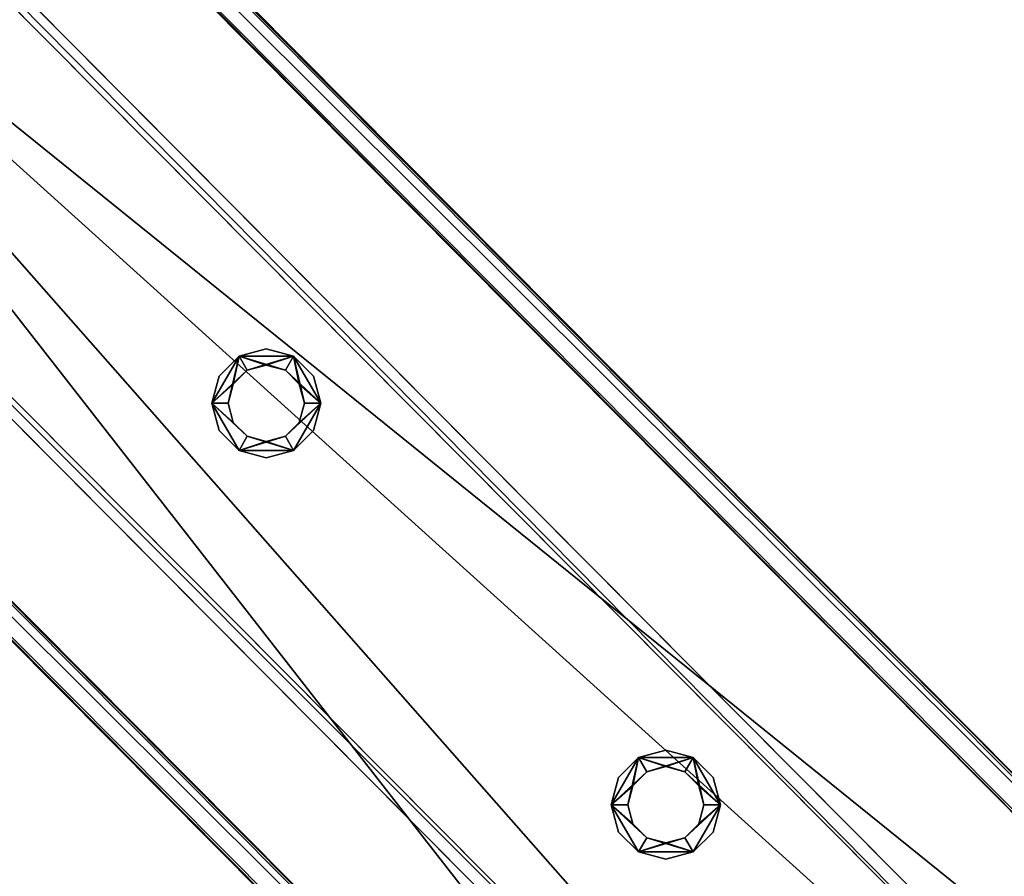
# Model space of a CAD drawing. Header units: millimetres. Extents: x 93711086 to 93775423, y 1247239064 to 1247319365.
# Tile 562 of 656: x 93733720 to 93733913, y 1247289991 to 1247290159. Entities that reach past the tile are written whole.
import ezdxf

# ---------------------------------------------------------------- set-up
doc = ezdxf.new("R2010")
doc.units = ezdxf.units.MM
doc.layers.add('BEAM', color=7, linetype='Continuous')

# ---------------------------------------------------------------- blocks, each defined once
blk = doc.blocks.new('5bbbe152-908d-476c-86af-f8c3bda7d93c')
at = {"color": 0, "transparency": 16777216}
mesh = blk.add_polyface(dxfattribs=at)
corners = [(93733951.17, 1247289804.46, 5581.33), (93733332.72, 1247290596.98, 5607.56), (93733247.34, 1247290512.67, 5608.64), (93734036.43, 1247289888.89, 5580.25), (93733331.1, 1247290597.85, 5547.58), (93734034.85, 1247289889.73, 5520.28), (93733327.54, 1247290594.33, 5547.63), (93734031.29, 1247289886.21, 5520.32), (93733329.03, 1247290593.54, 5602.6), (93734032.75, 1247289885.44, 5575.3), (93733250.76, 1247290516.25, 5603.6), (93733249.27, 1247290517.05, 5548.63), (93733954.59, 1247289808.05, 5576.29), (93733952.77, 1247289809.18, 5521.33), (93733245.72, 1247290513.53, 5548.67), (93733949.23, 1247289805.65, 5521.37), (93732983.73, 1247290953.05, 5623.11), (93732897.71, 1247290869.38, 5624.23), (93732981.93, 1247290954.1, 5563.15), (93732978.35, 1247290950.62, 5563.19), (93732979.99, 1247290949.65, 5618.16), (93732901.15, 1247290872.96, 5619.18), (93732899.5, 1247290873.92, 5564.22), (93732895.91, 1247290870.43, 5564.26), (93732810.92, 1247291132.29, 5632.01), (93732724.26, 1247291049.29, 5633.16), (93732808.94, 1247291133.53, 5572.05), (93732805.33, 1247291130.07, 5572.1), (93732807.14, 1247291128.93, 5627.06), (93732727.71, 1247291052.85, 5628.11), (93732725.89, 1247291053.98, 5573.15), (93732722.28, 1247291050.52, 5573.2), (93732639.45, 1247291312.74, 5641.9), (93732552.16, 1247291230.4, 5643.09), (93732637.29, 1247291314.16, 5581.96), (93732633.65, 1247291310.73, 5582.01), (93732635.63, 1247291309.43, 5636.96), (93732555.62, 1247291233.95, 5638.04), (93732553.64, 1247291235.26, 5583.09), (93732550, 1247291231.83, 5583.14), (93732470.37, 1247291493.61, 5652.86), (93732385.92, 1247291415.49, 5649.04), (93732383.78, 1247291416.97, 5594.1), (93732380.12, 1247291413.57, 5594.15), (93732382.45, 1247291411.95, 5654.08)]
mesh.append_faces([[corners[k] for k in face] for face in [(0, 1, 2, 0), (3, 4, 1, 3), (5, 6, 4, 5), (7, 8, 6, 7), (9, 10, 8, 9), (13, 14, 11, 13), (2, 16, 17, 2), (1, 18, 16, 1), (4, 19, 18, 4), (6, 20, 19, 6), (8, 21, 20, 8), (10, 22, 21, 10), (11, 23, 22, 11), (14, 17, 23, 14), (17, 24, 25, 17), (16, 26, 24, 16), (18, 27, 26, 18), (19, 28, 27, 19), (20, 29, 28, 20), (21, 30, 29, 21), (22, 31, 30, 22), (23, 25, 31, 23), (25, 32, 33, 25), (24, 34, 32, 24), (26, 35, 34, 26), (27, 36, 35, 27), (28, 37, 36, 28), (29, 38, 37, 29), (30, 39, 38, 30), (31, 33, 39, 31), (37, 42, 41, 37), (39, 44, 43, 39)]], dxfattribs={"vtx0": -1, "color": 0})
mesh.append_faces([[corners[k] for k in face] for face in [(11, 10, 12, 11), (2, 14, 15, 2), (2, 1, 16, 2), (1, 4, 18, 1), (4, 6, 19, 4), (6, 8, 20, 6), (8, 10, 21, 8), (10, 11, 22, 10), (11, 14, 23, 11), (14, 2, 17, 14), (17, 16, 24, 17), (16, 18, 26, 16), (18, 19, 27, 18), (19, 20, 28, 19), (20, 21, 29, 20), (21, 22, 30, 21), (22, 23, 31, 22), (23, 17, 25, 23), (25, 24, 32, 25), (24, 26, 34, 24), (26, 27, 35, 26), (27, 28, 36, 27), (28, 29, 37, 28), (29, 30, 38, 29), (30, 31, 39, 30), (31, 25, 33, 31), (33, 32, 40, 33), (36, 37, 41, 36), (37, 38, 42, 37), (38, 39, 43, 38), (39, 33, 44, 39)]], dxfattribs={"vtx2": -1, "vtx3": -1, "color": 0})
mesh = blk.add_polyface(dxfattribs=at)
corners = [(93735435.43, 1247288463.93, 5459.25), (93735437.15, 1247288462.97, 5519.22), (93735437.5, 1247288462.61, 5519.2), (93735435.8, 1247288463.55, 5459.23), (93735431.86, 1247288460.43, 5459.3), (93734736.55, 1247289177.67, 5490.63), (93734738.22, 1247289176.75, 5550.6), (93735433.43, 1247288459.55, 5514.27), (93734734.52, 1247289173.33, 5545.65), (93734732.98, 1247289174.17, 5490.67), (93735354.86, 1247288382.57, 5515.28), (93735353.29, 1247288383.45, 5460.31), (93734654.54, 1247289097.07, 5491.68), (93734656.07, 1247289096.22, 5546.65), (93735349.72, 1247288379.95, 5460.35), (93735351.43, 1247288378.99, 5520.32), (93734652.64, 1247289092.64, 5551.69), (93734650.97, 1247289093.56, 5491.72), (93734737.7, 1247289177.28, 5550.62), (93734652.26, 1247289093.03, 5551.71), (93734732.5, 1247289174.66, 5490.69), (93734736.07, 1247289178.17, 5490.65), (93734655.68, 1247289096.62, 5546.67), (93734734.01, 1247289173.85, 5545.67), (93734650.62, 1247289093.92, 5491.74), (93734654.18, 1247289097.43, 5491.69), (93734036.43, 1247289888.89, 5580.25), (93733951.17, 1247289804.46, 5581.33), (93734034.85, 1247289889.73, 5520.28), (93734031.29, 1247289886.21, 5520.32), (93734032.75, 1247289885.44, 5575.3), (93733954.59, 1247289808.05, 5576.29), (93733953.13, 1247289808.82, 5521.31), (93733949.58, 1247289805.3, 5521.36), (93733949.23, 1247289805.65, 5521.37), (93733952.77, 1247289809.18, 5521.33), (93733332.72, 1247290596.98, 5607.56), (93733331.1, 1247290597.85, 5547.58), (93733327.54, 1247290594.33, 5547.63), (93733329.03, 1247290593.54, 5602.6), (93733250.76, 1247290516.25, 5603.6), (93733249.27, 1247290517.05, 5548.63), (93733245.72, 1247290513.53, 5548.67), (93733247.34, 1247290512.67, 5608.64)]
mesh.append_faces([[corners[k] for k in face] for face in [(1, 5, 6, 1), (4, 8, 9, 4), (10, 12, 13, 10), (14, 16, 17, 14), (19, 26, 27, 19), (21, 29, 28, 21), (23, 31, 30, 23)]], dxfattribs={"vtx0": -1, "color": 0})
mesh.append_faces([[corners[k] for k in face] for face in [(28, 18, 5, 28), (30, 20, 8, 30)]], dxfattribs={"vtx0": -1, "vtx1": -1, "vtx2": -1, "vtx3": -1, "color": 0})
mesh.append_faces([[corners[k] for k in face] for face in [(16, 1, 6, 16), (5, 4, 9, 5), (8, 10, 13, 8), (12, 14, 17, 12), (22, 12, 25, 22), (24, 16, 19, 24), (32, 24, 33, 32)]], dxfattribs={"vtx0": -1, "vtx2": -1, "vtx3": -1, "color": 0})
mesh.append_faces([[corners[k] for k in face] for face in [(3, 0, 2, 3), (6, 18, 16, 6), (9, 20, 5, 9), (13, 22, 8, 13), (17, 24, 12, 17), (25, 32, 22, 25), (19, 27, 24, 19), (33, 34, 32, 33), (35, 41, 31, 35), (27, 43, 34, 27)]], dxfattribs={"vtx1": -1, "vtx2": -1, "vtx3": -1, "color": 0})
mesh.append_faces([[corners[k] for k in face] for face in [(0, 1, 2, 0), (4, 0, 3, 4), (1, 0, 5, 1), (4, 7, 8, 4), (10, 11, 12, 10), (14, 15, 16, 14), (18, 19, 16, 18), (16, 15, 1, 16), (20, 21, 5, 20), (5, 0, 4, 5), (22, 23, 8, 22), (8, 7, 10, 8), (24, 25, 12, 24), (12, 11, 14, 12), (19, 18, 26, 19), (28, 26, 18, 28), (18, 6, 5, 18), (5, 21, 28, 5), (21, 20, 29, 21), (30, 29, 20, 30), (20, 9, 8, 20), (8, 23, 30, 8), (23, 22, 31, 23), (32, 31, 22, 32), (22, 13, 12, 22), (27, 33, 24, 27), (24, 17, 16, 24), (34, 35, 32, 34), (32, 25, 24, 32), (27, 26, 36, 27), (26, 28, 37, 26), (28, 29, 38, 28), (29, 30, 39, 29), (30, 31, 40, 30), (31, 32, 35, 31), (35, 34, 42, 35), (34, 33, 27, 34)]], dxfattribs={"vtx2": -1, "vtx3": -1, "color": 0})
blk = doc.blocks.new('57ce1b68-c970-411b-89e2-6a0853d1d199')
at = {"color": 0, "transparency": 16777216}
mesh = blk.add_polyface(dxfattribs=at)
corners = [(93733969.99, 1247289828.08, 4635.87), (93733972.12, 1247289830.2, 4635.87), (93733972.83, 1247289829.48, 4672.86), (93734011.13, 1247289867.54, 4672.86), (93734010.42, 1247289868.26, 4635.87), (93734012.55, 1247289870.38, 4635.87), (93734013.32, 1247289869.6, 4675.86), (93733970.76, 1247289827.31, 4675.86), (93733311.36, 1247290575.92, 4703.1), (93733268.7, 1247290533.73, 4703.1), (93733310.55, 1247290576.73, 4663.11), (93733309.16, 1247290573.87, 4700.1), (93733308.42, 1247290574.62, 4663.11), (93733270.77, 1247290535.9, 4700.1), (93733270.03, 1247290536.65, 4663.12), (93733267.89, 1247290534.54, 4663.12), (93733308.03, 1247290575.02, 4663.13), (93733310.16, 1247290577.13, 4663.13), (93733135.94, 1247290754.08, 4670.56), (93733136.81, 1247290753.19, 4710.55), (93733134.61, 1247290751.16, 4707.55), (93733133.79, 1247290751.98, 4670.57), (93733095.23, 1247290714.18, 4670.58), (93733096.04, 1247290713.36, 4707.56), (93733093.96, 1247290711.19, 4710.56), (93733093.09, 1247290712.08, 4670.58), (93733136.47, 1247290753.55, 4710.56), (93733093.52, 1247290711.65, 4710.58), (93733133.4, 1247290752.38, 4670.58), (93733135.55, 1247290754.47, 4670.58), (93733095.6, 1247290713.81, 4707.58), (93733134.25, 1247290751.52, 4707.56), (93733092.61, 1247290712.57, 4670.6), (93733094.75, 1247290714.66, 4670.6), (93732963.13, 1247290931.21, 4718.62), (93732920.06, 1247290889.43, 4718.64), (93732962.17, 1247290932.18, 4678.64), (93732960.01, 1247290930.09, 4678.64), (93732960.9, 1247290929.19, 4715.62), (93732922.14, 1247290891.6, 4715.64), (93732921.25, 1247290892.49, 4678.66), (93732919.1, 1247290890.4, 4678.66), (93732790.56, 1247291110.18, 4727.49), (93732747.21, 1247291068.69, 4727.53), (93732789.5, 1247291111.25, 4687.52), (93732787.33, 1247291109.18, 4687.52), (93732788.31, 1247291108.19, 4724.5), (93732749.3, 1247291070.84, 4724.53), (93732748.32, 1247291071.83, 4687.56), (93732746.15, 1247291069.76, 4687.56), (93732619.26, 1247291290.42, 4737.37), (93732575.77, 1247291249.08, 4737.41), (93732618.15, 1247291291.55, 4697.4), (93732615.97, 1247291289.48, 4697.4), (93732617.01, 1247291288.44, 4734.37), (93732577.86, 1247291251.24, 4734.41), (93732576.83, 1247291252.28, 4697.44), (93732574.66, 1247291250.21, 4697.44)]
mesh.append_faces([[corners[k] for k in face] for face in [(7, 8, 9, 7), (6, 10, 8, 6), (4, 11, 12, 4), (3, 13, 11, 3), (2, 14, 13, 2), (1, 15, 14, 1), (0, 9, 15, 0), (13, 22, 23, 13), (15, 24, 25, 15), (27, 34, 35, 27), (29, 37, 36, 29), (31, 39, 38, 31), (33, 41, 40, 33), (35, 42, 43, 35), (34, 44, 42, 34), (36, 45, 44, 36), (37, 46, 45, 37), (38, 47, 46, 38), (39, 48, 47, 39), (40, 49, 48, 40), (41, 43, 49, 41), (43, 50, 51, 43), (42, 52, 50, 42), (44, 53, 52, 44), (45, 54, 53, 45), (46, 55, 54, 46), (47, 56, 55, 47), (48, 57, 56, 48), (49, 51, 57, 49)]], dxfattribs={"vtx0": -1, "color": 0})
mesh.append_faces([[corners[k] for k in face] for face in [(16, 10, 4, 16), (28, 18, 16, 28), (30, 20, 13, 30), (32, 22, 15, 32), (36, 26, 18, 36), (38, 28, 20, 38)]], dxfattribs={"vtx0": -1, "vtx1": -1, "vtx2": -1, "vtx3": -1, "color": 0})
mesh.append_faces([[corners[k] for k in face] for face in [(7, 1, 2, 7), (3, 5, 6, 3), (24, 8, 19, 24), (30, 22, 33, 30), (32, 24, 27, 32), (50, 53, 54, 50), (55, 57, 51, 55)]], dxfattribs={"vtx0": -1, "vtx2": -1, "vtx3": -1, "color": 0})
mesh.append_faces([[corners[k] for k in face] for face in [(6, 7, 2, 6), (2, 3, 6, 2), (17, 18, 8, 17), (11, 20, 16, 11), (19, 26, 24, 19), (33, 40, 30, 33), (27, 35, 32, 27), (51, 50, 54, 51), (54, 55, 51, 54)]], dxfattribs={"vtx1": -1, "vtx2": -1, "vtx3": -1, "color": 0})
mesh.append_faces([[corners[k] for k in face] for face in [(7, 0, 1, 7), (3, 4, 5, 3), (7, 6, 8, 7), (6, 5, 10, 6), (4, 3, 11, 4), (3, 2, 13, 3), (2, 1, 14, 2), (1, 0, 15, 1), (0, 7, 9, 0), (16, 17, 10, 16), (10, 5, 4, 10), (4, 12, 16, 4), (18, 19, 8, 18), (8, 10, 17, 8), (20, 21, 16, 20), (16, 12, 11, 16), (13, 14, 22, 13), (15, 9, 24, 15), (26, 27, 24, 26), (24, 9, 8, 24), (28, 29, 18, 28), (18, 17, 16, 18), (16, 21, 28, 16), (30, 31, 20, 30), (20, 11, 13, 20), (13, 23, 30, 13), (32, 33, 22, 32), (22, 14, 15, 22), (15, 25, 32, 15), (27, 26, 34, 27), (36, 34, 26, 36), (26, 19, 18, 26), (18, 29, 36, 18), (29, 28, 37, 29), (38, 37, 28, 38), (28, 21, 20, 28), (20, 31, 38, 20), (31, 30, 39, 31), (40, 39, 30, 40), (30, 23, 22, 30), (33, 32, 41, 33), (35, 41, 32, 35), (32, 25, 24, 32), (35, 34, 42, 35), (34, 36, 44, 34), (36, 37, 45, 36), (37, 38, 46, 37), (38, 39, 47, 38), (39, 40, 48, 39), (40, 41, 49, 40), (41, 35, 43, 41), (43, 42, 50, 43), (42, 44, 52, 42), (44, 45, 53, 44), (45, 46, 54, 45), (46, 47, 55, 46), (47, 48, 56, 47), (48, 49, 57, 48), (49, 43, 51, 49), (50, 52, 53, 50), (55, 56, 57, 55)]], dxfattribs={"vtx2": -1, "vtx3": -1, "color": 0})
blk = doc.blocks.new('bc3c0c5d-9aea-4cd4-afa4-2b42ed726c08')
at = {"color": 0, "transparency": 16777216}
mesh = blk.add_polyface(dxfattribs=at)
corners = [(93733846.7, 1247289997.95, 4681.91), (93733842.98, 1247289998.94, 4681.91), (93733842.98, 1247289998.94, 5581.91), (93733846.7, 1247289997.95, 5581.91), (93733840.25, 1247290001.67, 4681.91), (93733840.25, 1247290001.67, 5581.91), (93733839.25, 1247290005.4, 4681.91), (93733839.25, 1247290005.4, 5581.91), (93733840.25, 1247290009.12, 4681.91), (93733840.25, 1247290009.12, 5581.91), (93733842.98, 1247290011.85, 4681.91), (93733842.98, 1247290011.85, 5581.91), (93733846.7, 1247290012.85, 4681.91), (93733846.7, 1247290012.85, 5581.91), (93733850.43, 1247290011.85, 4681.91), (93733850.43, 1247290011.85, 5581.91), (93733853.16, 1247290009.12, 4681.91), (93733853.16, 1247290009.12, 5581.91), (93733854.15, 1247290005.4, 4681.91), (93733854.15, 1247290005.4, 5581.91), (93733853.16, 1247290001.67, 4681.91), (93733853.16, 1247290001.67, 5581.91), (93733850.43, 1247289998.94, 4681.91), (93733850.43, 1247289998.94, 5581.91), (93733846.7, 1247289994.75, 4681.91), (93733852.03, 1247289996.17, 4681.91), (93733852.03, 1247289996.17, 5581.91), (93733846.7, 1247289994.75, 5581.91), (93733855.93, 1247290000.07, 4681.91), (93733855.93, 1247290000.07, 5581.91), (93733857.35, 1247290005.4, 4681.91), (93733857.35, 1247290005.4, 5581.91), (93733855.93, 1247290010.72, 4681.91), (93733855.93, 1247290010.72, 5581.91), (93733852.03, 1247290014.62, 4681.91), (93733852.03, 1247290014.62, 5581.91), (93733846.7, 1247290016.05, 4681.91), (93733846.7, 1247290016.05, 5581.91), (93733841.38, 1247290014.62, 4681.91), (93733841.38, 1247290014.62, 5581.91), (93733837.48, 1247290010.72, 4681.91), (93733837.48, 1247290010.72, 5581.91), (93733836.05, 1247290005.4, 4681.91), (93733836.05, 1247290005.4, 5581.91), (93733837.48, 1247290000.07, 4681.91), (93733837.48, 1247290000.07, 5581.91), (93733841.38, 1247289996.17, 4681.91), (93733841.38, 1247289996.17, 5581.91)]
mesh.append_faces([[corners[k] for k in face] for face in [(0, 2, 3, 0), (1, 5, 2, 1), (4, 7, 5, 4), (6, 9, 7, 6), (8, 11, 9, 8), (10, 13, 11, 10), (12, 15, 13, 12), (14, 17, 15, 14), (16, 19, 17, 16), (18, 21, 19, 18), (20, 23, 21, 20), (22, 3, 23, 22), (24, 26, 27, 24), (25, 29, 26, 25), (28, 31, 29, 28), (30, 33, 31, 30), (32, 35, 33, 32), (34, 37, 35, 34), (36, 39, 37, 36), (38, 41, 39, 38), (40, 43, 41, 40), (42, 45, 43, 42), (44, 47, 45, 44), (46, 27, 47, 46)]], dxfattribs={"vtx0": -1, "color": 0})
mesh.append_faces([[corners[k] for k in face] for face in [(26, 31, 23, 26), (15, 31, 35, 15), (47, 26, 23, 47), (11, 35, 39, 11), (43, 47, 2, 43), (7, 39, 43, 7), (46, 42, 1, 46), (10, 42, 38, 10), (25, 46, 1, 25), (14, 38, 34, 14), (30, 25, 22, 30), (18, 34, 30, 18)]], dxfattribs={"vtx0": -1, "vtx1": -1, "vtx2": -1, "vtx3": -1, "color": 0})
mesh.append_faces([[corners[k] for k in face] for face in [(31, 19, 21, 31), (31, 21, 23, 31), (47, 23, 3, 47), (47, 3, 2, 47), (43, 2, 5, 43), (43, 5, 7, 43), (42, 6, 4, 42), (42, 4, 1, 42), (25, 1, 0, 25), (25, 0, 22, 25), (30, 22, 20, 30), (30, 20, 18, 30)]], dxfattribs={"vtx0": -1, "vtx2": -1, "vtx3": -1, "color": 0})
mesh.append_faces([[corners[k] for k in face] for face in [(17, 19, 31, 17), (15, 17, 31, 15), (13, 15, 35, 13), (11, 13, 35, 11), (9, 11, 39, 9), (7, 9, 39, 7), (8, 6, 42, 8), (10, 8, 42, 10), (12, 10, 38, 12), (14, 12, 38, 14), (16, 14, 34, 16), (18, 16, 34, 18)]], dxfattribs={"vtx1": -1, "vtx2": -1, "vtx3": -1, "color": 0})
mesh.append_faces([[corners[k] for k in face] for face in [(0, 1, 2, 0), (1, 4, 5, 1), (4, 6, 7, 4), (6, 8, 9, 6), (8, 10, 11, 8), (10, 12, 13, 10), (12, 14, 15, 12), (14, 16, 17, 14), (16, 18, 19, 16), (18, 20, 21, 18), (20, 22, 23, 20), (22, 0, 3, 22), (24, 25, 26, 24), (25, 28, 29, 25), (28, 30, 31, 28), (30, 32, 33, 30), (32, 34, 35, 32), (34, 36, 37, 34), (36, 38, 39, 36), (38, 40, 41, 38), (40, 42, 43, 40), (42, 44, 45, 42), (44, 46, 47, 44), (46, 24, 27, 46), (31, 33, 35, 31), (35, 37, 39, 35), (39, 41, 43, 39), (43, 45, 47, 43), (47, 27, 26, 47), (26, 29, 31, 26), (42, 40, 38, 42), (38, 36, 34, 38), (34, 32, 30, 34), (30, 28, 25, 30), (25, 24, 46, 25), (46, 44, 42, 46)]], dxfattribs={"vtx2": -1, "vtx3": -1, "color": 0})
blk = doc.blocks.new('f04add04-5229-4ab3-9e6a-1c5b2db78726')
at = {"color": 0, "transparency": 16777216}
mesh = blk.add_polyface(dxfattribs=at)
corners = [(93733768.65, 1247290076.36, 4684.88), (93733764.92, 1247290077.36, 4684.88), (93733764.92, 1247290077.36, 5584.88), (93733768.65, 1247290076.36, 5584.88), (93733762.2, 1247290080.08, 4684.88), (93733762.2, 1247290080.08, 5584.88), (93733761.2, 1247290083.81, 4684.88), (93733761.2, 1247290083.81, 5584.88), (93733762.2, 1247290087.53, 4684.88), (93733762.2, 1247290087.53, 5584.88), (93733764.92, 1247290090.26, 4684.88), (93733764.92, 1247290090.26, 5584.88), (93733768.65, 1247290091.26, 4684.88), (93733768.65, 1247290091.26, 5584.88), (93733772.37, 1247290090.26, 4684.88), (93733772.37, 1247290090.26, 5584.88), (93733775.1, 1247290087.53, 4684.88), (93733775.1, 1247290087.53, 5584.88), (93733776.1, 1247290083.81, 4684.88), (93733776.1, 1247290083.81, 5584.88), (93733775.1, 1247290080.08, 4684.88), (93733775.1, 1247290080.08, 5584.88), (93733772.37, 1247290077.36, 4684.88), (93733772.37, 1247290077.36, 5584.88), (93733768.65, 1247290073.16, 4684.88), (93733773.97, 1247290074.58, 4684.88), (93733773.97, 1247290074.58, 5584.88), (93733768.65, 1247290073.16, 5584.88), (93733777.87, 1247290078.48, 4684.88), (93733777.87, 1247290078.48, 5584.88), (93733779.3, 1247290083.81, 4684.88), (93733779.3, 1247290083.81, 5584.88), (93733777.87, 1247290089.13, 4684.88), (93733777.87, 1247290089.13, 5584.88), (93733773.97, 1247290093.03, 4684.88), (93733773.97, 1247290093.03, 5584.88), (93733768.65, 1247290094.46, 4684.88), (93733768.65, 1247290094.46, 5584.88), (93733763.32, 1247290093.03, 4684.88), (93733763.32, 1247290093.03, 5584.88), (93733759.43, 1247290089.13, 4684.88), (93733759.43, 1247290089.13, 5584.88), (93733758, 1247290083.81, 4684.88), (93733758, 1247290083.81, 5584.88), (93733759.43, 1247290078.48, 4684.88), (93733759.43, 1247290078.48, 5584.88), (93733763.32, 1247290074.58, 4684.88), (93733763.32, 1247290074.58, 5584.88)]
mesh.append_faces([[corners[k] for k in face] for face in [(0, 2, 3, 0), (1, 5, 2, 1), (4, 7, 5, 4), (6, 9, 7, 6), (8, 11, 9, 8), (10, 13, 11, 10), (12, 15, 13, 12), (14, 17, 15, 14), (16, 19, 17, 16), (18, 21, 19, 18), (20, 23, 21, 20), (22, 3, 23, 22), (24, 26, 27, 24), (25, 29, 26, 25), (28, 31, 29, 28), (30, 33, 31, 30), (32, 35, 33, 32), (34, 37, 35, 34), (36, 39, 37, 36), (38, 41, 39, 38), (40, 43, 41, 40), (42, 45, 43, 42), (44, 47, 45, 44), (46, 27, 47, 46)]], dxfattribs={"vtx0": -1, "color": 0})
mesh.append_faces([[corners[k] for k in face] for face in [(26, 31, 23, 26), (15, 31, 35, 15), (47, 26, 23, 47), (11, 35, 39, 11), (43, 47, 2, 43), (7, 39, 43, 7), (46, 42, 1, 46), (10, 42, 38, 10), (25, 46, 1, 25), (14, 38, 34, 14), (30, 25, 22, 30), (18, 34, 30, 18)]], dxfattribs={"vtx0": -1, "vtx1": -1, "vtx2": -1, "vtx3": -1, "color": 0})
mesh.append_faces([[corners[k] for k in face] for face in [(31, 19, 21, 31), (31, 21, 23, 31), (47, 23, 3, 47), (47, 3, 2, 47), (43, 2, 5, 43), (43, 5, 7, 43), (42, 6, 4, 42), (42, 4, 1, 42), (25, 1, 0, 25), (25, 0, 22, 25), (30, 22, 20, 30), (30, 20, 18, 30)]], dxfattribs={"vtx0": -1, "vtx2": -1, "vtx3": -1, "color": 0})
mesh.append_faces([[corners[k] for k in face] for face in [(17, 19, 31, 17), (15, 17, 31, 15), (13, 15, 35, 13), (11, 13, 35, 11), (9, 11, 39, 9), (7, 9, 39, 7), (8, 6, 42, 8), (10, 8, 42, 10), (12, 10, 38, 12), (14, 12, 38, 14), (16, 14, 34, 16), (18, 16, 34, 18)]], dxfattribs={"vtx1": -1, "vtx2": -1, "vtx3": -1, "color": 0})
mesh.append_faces([[corners[k] for k in face] for face in [(0, 1, 2, 0), (1, 4, 5, 1), (4, 6, 7, 4), (6, 8, 9, 6), (8, 10, 11, 8), (10, 12, 13, 10), (12, 14, 15, 12), (14, 16, 17, 14), (16, 18, 19, 16), (18, 20, 21, 18), (20, 22, 23, 20), (22, 0, 3, 22), (24, 25, 26, 24), (25, 28, 29, 25), (28, 30, 31, 28), (30, 32, 33, 30), (32, 34, 35, 32), (34, 36, 37, 34), (36, 38, 39, 36), (38, 40, 41, 38), (40, 42, 43, 40), (42, 44, 45, 42), (44, 46, 47, 44), (46, 24, 27, 46), (31, 33, 35, 31), (35, 37, 39, 35), (39, 41, 43, 39), (43, 45, 47, 43), (47, 27, 26, 47), (26, 29, 31, 26), (42, 40, 38, 42), (38, 36, 34, 38), (34, 32, 30, 34), (30, 28, 25, 30), (25, 24, 46, 25), (46, 44, 42, 46)]], dxfattribs={"vtx2": -1, "vtx3": -1, "color": 0})

msp = doc.modelspace()

# ---------------------------------------------------------------- block references
at = {"layer": 'BEAM', "color": 156, "true_color": 0x1e4383, "transparency": 33554687}
msp.add_blockref('5bbbe152-908d-476c-86af-f8c3bda7d93c', (0, 0), dxfattribs=at)
at = {"layer": 'BEAM', "color": 77, "true_color": 0x5b9723, "transparency": 33554687}
for name in ['57ce1b68-c970-411b-89e2-6a0853d1d199', 'f04add04-5229-4ab3-9e6a-1c5b2db78726', 'bc3c0c5d-9aea-4cd4-afa4-2b42ed726c08']:
    msp.add_blockref(name, (0, 0), dxfattribs=at)

doc.saveas('drawing.dxf')
